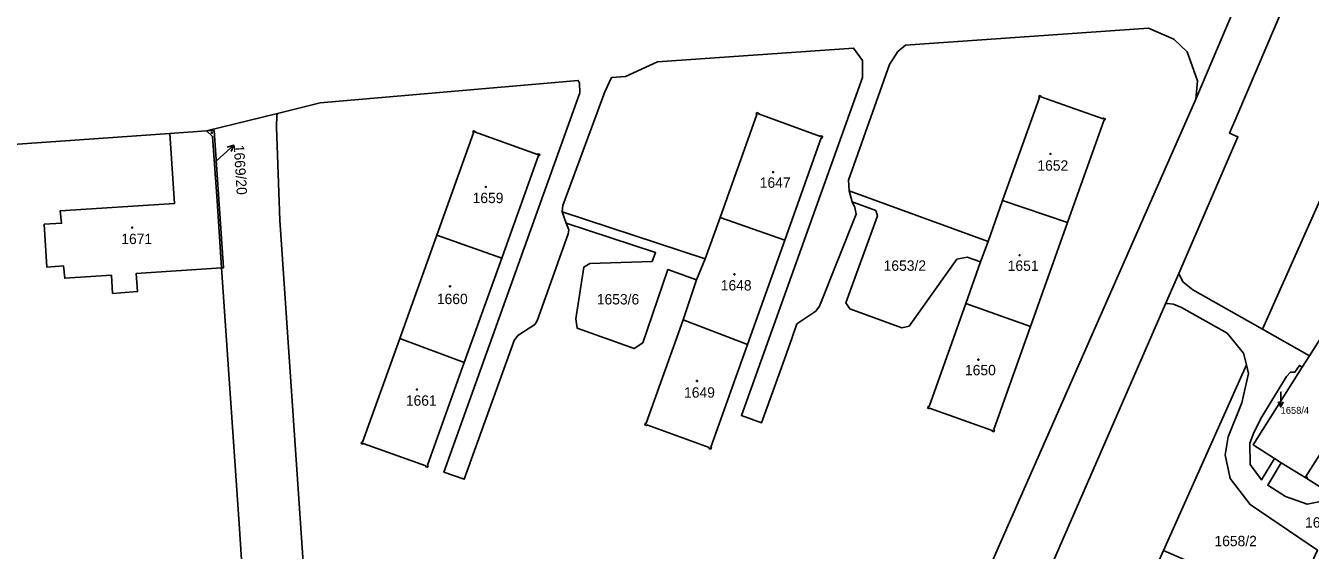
# Model space of a CAD drawing. Extents: x -596024 to -594475, y -1163820 to -1161957.
# Drawn here: x -595906.2 to -595695.5, y -1162174.7 to -1162088.6 of the extents above; entities that cross this region are included whole.
import ezdxf

# ---------------------------------------------------------------- set-up
doc = ezdxf.new("R2010")
doc.units = 0
for name, color, linetype in [('Level 1', 7, 'Continuous'), ('Level 3', 7, 'Continuous'), ('Level 4', 7, 'Continuous'), ('Level 5', 7, 'Continuous'), ('Level 57', 7, 'Continuous'), ('Level 60', 7, 'Continuous'), ('Vrstva 60', 7, 'Continuous')]:
    doc.layers.add(name, color=color, linetype=linetype)

msp = doc.modelspace()

# ---------------------------------------------------------------- linework, layer by layer
at = {"layer": 'Level 1'}
for points in [[(-595717.11, -1162129.24), (-595707.38, -1162106.85), (-595708.77, -1162106.24), (-595707.38, -1162103.08), (-595698.23, -1162081.48), (-595688.29, -1162059.74)], [(-595714.28, -1162100.65), (-595700.42, -1162067.92)], [(-595771.14, -1162115.69), (-595771.27, -1162113.95), (-595764.56, -1162094.98), (-595763.17, -1162092.83), (-595761.93, -1162091.77), (-595722.05, -1162089), (-595717.93, -1162090.8), (-595715.72, -1162092.87), (-595714.03, -1162097.63), (-595714.28, -1162100.65)], [(-595818.23, -1162119.16), (-595818.14, -1162118.08), (-595811.21, -1162099.45), (-595810.15, -1162097.11), (-595807.83, -1162096.95), (-595802.59, -1162094.55), (-595770.44, -1162092.27), (-595768.99, -1162094.33), (-595768.99, -1162097.09), (-595788.83, -1162152.53), (-595785.53, -1162153.74), (-595781.79, -1162143.32), (-595780.52, -1162139.77), (-595779.72, -1162137.52), (-595776.64, -1162135.41), (-595776.02, -1162134.62), (-595770.01, -1162119.51), (-595770.25, -1162118.41), (-595770.69, -1162117.52)], [(-595817.57, -1162120.97), (-595817.13, -1162122.09), (-595817.22, -1162122.76), (-595822.32, -1162137), (-595822.71, -1162137.61), (-595825.5, -1162139.41), (-595826.13, -1162140.24), (-595834.32, -1162163), (-595837.62, -1162161.82), (-595815.31, -1162099.6), (-595815.38, -1162098.03), (-595815.6, -1162097.58), (-595857.92, -1162101.27), (-595864.9, -1162102.99)], [(-595762.1, -1162212.98), (-595763.48, -1162212.38), (-595714.28, -1162100.65)], [(-595735.35, -1162120.91), (-595729.34, -1162104.02), (-595729.23, -1162104.06), (-595729.16, -1162103.86), (-595729.46, -1162103.75), (-595729.5, -1162103.87), (-595739.71, -1162100.28), (-595739.67, -1162100.17), (-595739.96, -1162100.07), (-595740.06, -1162100.35), (-595739.95, -1162100.39), (-595745.98, -1162117.26)], [(-595876.55, -1162105.86), (-595864.9, -1162102.99)], [(-595857.22, -1162230.69), (-595857.76, -1162222.73), (-595860.33, -1162182.22), (-595864.54, -1162120.48), (-595865.08, -1162105.24), (-595865.01, -1162103.26), (-595864.9, -1162102.99)], [(-595781.73, -1162123.77), (-595775.74, -1162107.01), (-595775.62, -1162107.05), (-595775.52, -1162106.76), (-595775.82, -1162106.65), (-595775.86, -1162106.76), (-595786.04, -1162103.07), (-595786, -1162102.96), (-595786.3, -1162102.85), (-595786.41, -1162103.15), (-595786.3, -1162103.19), (-595792.33, -1162120.04)], [(-595882.59, -1162106.28), (-595876.55, -1162105.86)], [(-595874.09, -1162128.33), (-595873.77, -1162128.31), (-595875.32, -1162105.8), (-595876.55, -1162105.86)], [(-595876.55, -1162105.86), (-595875.56, -1162106.75), (-595874.84, -1162117.32), (-595874.09, -1162128.33)], [(-595838.78, -1162122.95), (-595832.76, -1162106.15), (-595832.87, -1162106.11), (-595832.77, -1162105.83), (-595832.55, -1162105.91), (-595832.59, -1162106.02), (-595822.25, -1162109.72), (-595822.21, -1162109.61), (-595821.92, -1162109.71), (-595822, -1162109.93), (-595822.11, -1162109.89), (-595828.15, -1162126.74)], [(-596024.42, -1162116.29), (-595996.33, -1162114.29), (-595936.43, -1162110.06), (-595882.59, -1162106.28)], [(-595874.09, -1162128.33), (-595888.1, -1162129.23), (-595887.88, -1162132.22), (-595891.98, -1162132.51), (-595892.16, -1162129.53), (-595899.83, -1162130.04), (-595900.02, -1162128.02), (-595902.77, -1162128.19), (-595903.18, -1162121.18), (-595900.35, -1162121), (-595900.56, -1162118.96), (-595881.79, -1162117.76), (-595882.59, -1162106.28)], [(-595651.51, -1162132.01), (-595692.37, -1162113.74), (-595703.38, -1162138.38)], [(-595770.69, -1162117.52), (-595771.14, -1162115.69)], [(-595748.37, -1162124.02), (-595771.14, -1162115.69)], [(-595770.69, -1162117.52), (-595766.79, -1162118.94), (-595766.53, -1162119.77), (-595771.71, -1162134.07), (-595771.02, -1162135.07), (-595762.53, -1162138.18), (-595761.3, -1162137.88), (-595753.5, -1162126.91), (-595751.79, -1162126.55), (-595749.62, -1162127.34)], [(-595745.98, -1162117.26), (-595748.37, -1162124.02)], [(-595735.35, -1162120.91), (-595745.98, -1162117.26)], [(-595818.23, -1162119.16), (-595817.57, -1162120.97)], [(-595818.23, -1162119.16), (-595794.8, -1162126.86)], [(-595796.18, -1162130.3), (-595800.89, -1162128.61), (-595804.98, -1162140.61), (-595806.44, -1162141.58), (-595815.76, -1162138.24), (-595815.98, -1162136.67), (-595814.7, -1162128.21), (-595813.7, -1162127.6), (-595803.47, -1162127.28), (-595802.92, -1162125.83), (-595817.57, -1162120.97)], [(-595792.33, -1162120.04), (-595794.8, -1162126.86)], [(-595792.33, -1162120.04), (-595781.73, -1162123.77)], [(-595741.42, -1162137.96), (-595735.35, -1162120.91)], [(-595838.78, -1162122.95), (-595844.87, -1162139.91)], [(-595828.15, -1162126.74), (-595838.78, -1162122.95)], [(-595787.85, -1162140.89), (-595781.73, -1162123.77)], [(-595749.62, -1162127.34), (-595748.37, -1162124.02)], [(-595834.29, -1162143.87), (-595828.15, -1162126.74)], [(-595796.18, -1162130.3), (-595794.8, -1162126.86)], [(-595874.09, -1162128.33), (-595871.23, -1162170.34), (-595868.05, -1162218.83), (-595867.1, -1162233)], [(-595749.62, -1162127.34), (-595752.02, -1162134.17)], [(-595719.28, -1162134.23), (-595717.11, -1162129.24)], [(-595717.11, -1162129.24), (-595716.45, -1162130.6), (-595714.77, -1162131.95), (-595703.38, -1162138.38)], [(-595677.47, -1162133.37), (-595686.23, -1162127.88), (-595695.66, -1162142.76)], [(-595796.18, -1162130.3), (-595798.37, -1162136.87)], [(-595752.02, -1162134.17), (-595758.06, -1162151.07), (-595758.17, -1162151.03), (-595758.28, -1162151.33), (-595758, -1162151.43), (-595757.96, -1162151.32), (-595747.68, -1162154.99), (-595747.72, -1162155.11), (-595747.43, -1162155.21), (-595747.32, -1162154.91), (-595747.44, -1162154.87), (-595741.42, -1162137.96)], [(-595755.16, -1162216.01), (-595739.48, -1162180.64), (-595719.28, -1162134.23)], [(-595752.02, -1162134.17), (-595741.42, -1162137.96)], [(-595719.28, -1162134.23), (-595719.02, -1162134.18), (-595717.94, -1162134.26), (-595716.63, -1162134.83), (-595709.17, -1162139.04), (-595706.47, -1162142.32), (-595706, -1162144.24)], [(-595798.37, -1162136.87), (-595804.45, -1162153.83), (-595804.56, -1162153.79), (-595804.67, -1162154.09), (-595804.37, -1162154.2), (-595804.33, -1162154.09), (-595794.12, -1162157.82), (-595794.16, -1162157.94), (-595793.85, -1162158.05), (-595793.75, -1162157.76), (-595793.86, -1162157.72), (-595787.85, -1162140.89)], [(-595787.85, -1162140.89), (-595798.37, -1162136.87)], [(-595834.29, -1162143.87), (-595840.32, -1162160.72), (-595840.21, -1162160.76), (-595840.31, -1162161.04), (-595840.64, -1162160.92), (-595840.6, -1162160.81), (-595850.85, -1162157.14), (-595850.89, -1162157.25), (-595851.18, -1162157.15), (-595851.08, -1162156.87), (-595850.97, -1162156.91), (-595844.87, -1162139.91)], [(-595844.87, -1162139.91), (-595834.29, -1162143.87)], [(-595695.66, -1162142.76), (-595703.38, -1162138.38)], [(-595696.84, -1162144.63), (-595695.66, -1162142.76)], [(-595706, -1162144.24), (-595719.62, -1162174.71)], [(-595706, -1162144.24), (-595705.65, -1162145.68), (-595706.74, -1162150.45), (-595709, -1162156.03), (-595709.47, -1162159.02), (-595708.67, -1162162.88), (-595705.41, -1162167.16), (-595694.35, -1162174.62)], [(-595701.37, -1162159.6), (-595703.52, -1162163.12), (-595705.38, -1162160.61), (-595705.42, -1162157.09), (-595704.83, -1162155.48), (-595703.61, -1162153.06), (-595699.43, -1162146.13), (-595698.77, -1162145.44), (-595698.04, -1162145.46), (-595697.29, -1162144.34), (-595696.84, -1162144.63)], [(-595696.84, -1162144.63), (-595704.88, -1162157.34), (-595701.37, -1162159.6)], [(-595682.49, -1162158.77), (-595685.54, -1162156.73), (-595690.48, -1162164.41), (-595693.05, -1162166.47), (-595696.06, -1162167.08), (-595699.6, -1162165.82), (-595702.49, -1162163.98), (-595700.28, -1162160.29)], [(-595691.58, -1162155.73), (-595688.88, -1162157.43), (-595693.39, -1162164.58), (-595696.09, -1162162.88)], [(-595701.37, -1162159.6), (-595700.28, -1162160.29)], [(-595700.28, -1162160.29), (-595696.09, -1162162.88)]]:
    msp.add_lwpolyline(points, dxfattribs=at)
at = {"layer": 'Level 3'}
msp.add_lwpolyline([(-595696.09, -1162162.88), (-595695.98, -1162162.71), (-595696.24, -1162162.55), (-595691.95, -1162155.76), (-595691.7, -1162155.92), (-595691.58, -1162155.73)], dxfattribs=at)
at = {"layer": 'Level 5'}
for centre, radius in [((-595875.69, -1162106.18), 0.09), ((-595875.69, -1162106.18), 0.0521), ((-595738.14, -1162109.63), 0.09), ((-595738.14, -1162109.63), 0.0521), ((-595783.64, -1162112.63), 0.09), ((-595783.64, -1162112.63), 0.0521), ((-595830.75, -1162115.05), 0.09), ((-595830.75, -1162115.05), 0.0521), ((-595888.76, -1162121.72), 0.09), ((-595888.76, -1162121.72), 0.0521), ((-595743.2, -1162126.26), 0.09), ((-595743.2, -1162126.26), 0.0521), ((-595789.98, -1162129.39), 0.09), ((-595789.98, -1162129.39), 0.0521), ((-595836.63, -1162131.35), 0.09), ((-595836.63, -1162131.35), 0.0521), ((-595749.97, -1162143.39), 0.09), ((-595749.97, -1162143.39), 0.0521), ((-595842.05, -1162148.29), 0.09), ((-595842.05, -1162148.29), 0.0521), ((-595796.12, -1162146.88), 0.09), ((-595796.12, -1162146.88), 0.0521)]:
    msp.add_circle(centre, radius, dxfattribs=at)
at = {"layer": 'Level 57'}
for p, q in [((-595874.31, -1162110.23), (-595872.11, -1162108.19)), ((-595875.1, -1162110.95), (-595874.31, -1162110.23)), ((-595700.34, -1162148.69), (-595700.38, -1162151.13))]:
    msp.add_line(p, q, dxfattribs=at)
for points in [[(-595873.18, -1162108.5), (-595872.11, -1162108.19), (-595872.51, -1162109.24)], [(-595699.96, -1162150.32), (-595700.38, -1162151.13), (-595700.77, -1162150.31)]]:
    msp.add_lwpolyline(points, dxfattribs=at)
at = {"layer": 'Level 60'}
for points in [[(-595692.37, -1162113.74), (-595703.38, -1162138.38), (-595714.77, -1162131.95), (-595716.45, -1162130.6), (-595717.11, -1162129.24), (-595707.38, -1162106.85), (-595708.77, -1162106.24), (-595707.38, -1162103.08), (-595698.23, -1162081.48), (-595688.29, -1162059.74)], [(-595740.06, -1162100.35), (-595739.95, -1162100.39), (-595745.98, -1162117.26), (-595748.37, -1162124.02), (-595771.14, -1162115.69), (-595771.27, -1162113.95), (-595764.56, -1162094.98), (-595763.17, -1162092.83), (-595761.93, -1162091.77), (-595722.05, -1162089), (-595717.93, -1162090.8), (-595715.72, -1162092.87), (-595714.03, -1162097.63), (-595714.28, -1162100.65), (-595763.48, -1162212.38)], [(-595865.08, -1162105.24), (-595865.01, -1162103.26), (-595864.9, -1162102.99), (-595857.92, -1162101.27), (-595815.6, -1162097.58), (-595815.38, -1162098.03), (-595815.31, -1162099.6), (-595837.62, -1162161.82), (-595834.32, -1162163), (-595826.13, -1162140.24), (-595825.5, -1162139.41), (-595822.71, -1162137.61), (-595822.32, -1162137), (-595817.22, -1162122.76), (-595817.13, -1162122.09), (-595817.57, -1162120.97), (-595802.92, -1162125.83), (-595803.47, -1162127.28), (-595813.7, -1162127.6), (-595814.7, -1162128.21), (-595815.98, -1162136.67), (-595815.76, -1162138.24), (-595806.44, -1162141.58), (-595804.98, -1162140.61), (-595800.89, -1162128.61), (-595796.18, -1162130.3), (-595798.37, -1162136.87), (-595804.45, -1162153.83), (-595804.56, -1162153.79), (-595804.67, -1162154.09), (-595804.37, -1162154.2), (-595804.33, -1162154.09), (-595794.12, -1162157.82), (-595794.16, -1162157.94), (-595793.85, -1162158.05), (-595793.75, -1162157.76), (-595793.86, -1162157.72), (-595787.85, -1162140.89), (-595781.73, -1162123.77), (-595775.74, -1162107.01), (-595775.62, -1162107.05), (-595775.52, -1162106.76), (-595775.82, -1162106.65), (-595775.86, -1162106.76), (-595786.04, -1162103.07), (-595786, -1162102.96), (-595786.3, -1162102.85), (-595786.41, -1162103.15), (-595786.3, -1162103.19), (-595792.33, -1162120.04), (-595794.8, -1162126.86), (-595818.23, -1162119.16), (-595818.14, -1162118.08), (-595811.21, -1162099.45), (-595810.15, -1162097.11), (-595807.83, -1162096.95), (-595802.59, -1162094.55), (-595770.44, -1162092.27), (-595768.99, -1162094.33), (-595768.99, -1162097.09), (-595788.83, -1162152.53), (-595785.53, -1162153.74), (-595781.79, -1162143.32), (-595780.52, -1162139.77), (-595779.72, -1162137.52), (-595776.64, -1162135.41), (-595776.02, -1162134.62), (-595770.01, -1162119.51), (-595770.25, -1162118.41), (-595770.69, -1162117.52), (-595766.79, -1162118.94), (-595766.53, -1162119.77), (-595771.71, -1162134.07), (-595771.02, -1162135.07), (-595762.53, -1162138.18), (-595761.3, -1162137.88), (-595753.5, -1162126.91), (-595751.79, -1162126.55), (-595749.62, -1162127.34), (-595752.02, -1162134.17), (-595758.06, -1162151.07), (-595758.17, -1162151.03), (-595758.28, -1162151.33), (-595758, -1162151.43), (-595757.96, -1162151.32), (-595747.68, -1162154.99), (-595747.72, -1162155.11), (-595747.43, -1162155.21), (-595747.32, -1162154.91), (-595747.44, -1162154.87), (-595741.42, -1162137.96), (-595735.35, -1162120.91), (-595729.34, -1162104.02), (-595729.23, -1162104.06), (-595729.16, -1162103.86), (-595729.46, -1162103.75), (-595729.5, -1162103.87), (-595739.71, -1162100.28), (-595739.67, -1162100.17), (-595739.96, -1162100.07), (-595740.06, -1162100.35)], [(-595868.05, -1162218.83), (-595871.23, -1162170.34), (-595874.09, -1162128.33), (-595873.77, -1162128.31), (-595875.32, -1162105.8), (-595876.55, -1162105.86), (-595864.9, -1162102.99), (-595865.01, -1162103.26), (-595865.08, -1162105.24), (-595864.54, -1162120.48), (-595860.33, -1162182.22)], [(-595860.33, -1162182.22), (-595864.54, -1162120.48), (-595865.08, -1162105.24)], [(-595686.23, -1162127.88), (-595695.66, -1162142.76), (-595703.38, -1162138.38), (-595692.37, -1162113.74)], [(-595694.35, -1162174.62), (-595705.41, -1162167.16), (-595708.67, -1162162.88), (-595709.47, -1162159.02), (-595709, -1162156.03), (-595706.74, -1162150.45), (-595705.65, -1162145.68), (-595706, -1162144.24), (-595706.47, -1162142.32), (-595709.17, -1162139.04), (-595716.63, -1162134.83), (-595717.94, -1162134.26), (-595719.02, -1162134.18), (-595719.28, -1162134.23), (-595717.11, -1162129.24), (-595716.45, -1162130.6), (-595714.77, -1162131.95), (-595703.38, -1162138.38), (-595695.66, -1162142.76), (-595696.84, -1162144.63), (-595697.29, -1162144.34), (-595698.04, -1162145.46), (-595698.77, -1162145.44), (-595699.43, -1162146.13), (-595703.61, -1162153.06), (-595704.83, -1162155.48), (-595705.42, -1162157.09), (-595705.38, -1162160.61), (-595703.52, -1162163.12), (-595701.37, -1162159.6), (-595700.28, -1162160.29), (-595702.49, -1162163.98), (-595699.6, -1162165.82), (-595696.06, -1162167.08), (-595693.05, -1162166.47)], [(-595755.16, -1162216.01), (-595739.48, -1162180.64), (-595719.28, -1162134.23), (-595719.02, -1162134.18), (-595717.94, -1162134.26), (-595716.63, -1162134.83), (-595709.17, -1162139.04), (-595706.47, -1162142.32), (-595706, -1162144.24), (-595719.62, -1162174.71), (-595727.53, -1162192.23), (-595730.28, -1162190.99), (-595731.66, -1162194.09), (-595745.18, -1162225.22), (-595745.46, -1162225.1), (-595752.22, -1162221.68)], [(-595693.05, -1162166.47), (-595696.06, -1162167.08), (-595699.6, -1162165.82), (-595702.49, -1162163.98), (-595700.28, -1162160.29), (-595696.09, -1162162.88), (-595693.39, -1162164.58)]]:
    msp.add_lwpolyline(points, dxfattribs=at)
for points in [[(-595729.23, -1162104.06), (-595729.34, -1162104.02), (-595735.35, -1162120.91), (-595745.98, -1162117.26), (-595739.95, -1162100.39), (-595740.06, -1162100.35), (-595739.96, -1162100.07), (-595739.67, -1162100.17), (-595739.71, -1162100.28), (-595729.5, -1162103.87), (-595729.46, -1162103.75), (-595729.16, -1162103.86)], [(-595775.62, -1162107.05), (-595775.74, -1162107.01), (-595781.73, -1162123.77), (-595792.33, -1162120.04), (-595786.3, -1162103.19), (-595786.41, -1162103.15), (-595786.3, -1162102.85), (-595786, -1162102.96), (-595786.04, -1162103.07), (-595775.86, -1162106.76), (-595775.82, -1162106.65), (-595775.52, -1162106.76)], [(-595891.98, -1162132.51), (-595892.16, -1162129.53), (-595899.83, -1162130.04), (-595900.02, -1162128.02), (-595902.77, -1162128.19), (-595903.18, -1162121.18), (-595900.35, -1162121), (-595900.56, -1162118.96), (-595881.79, -1162117.76), (-595882.59, -1162106.28), (-595876.55, -1162105.86), (-595875.56, -1162106.75), (-595874.84, -1162117.32), (-595874.09, -1162128.33), (-595888.1, -1162129.23), (-595887.88, -1162132.22)], [(-595873.77, -1162128.31), (-595874.09, -1162128.33), (-595874.84, -1162117.32), (-595875.56, -1162106.75), (-595876.55, -1162105.86), (-595875.32, -1162105.8)], [(-595832.55, -1162105.91), (-595832.77, -1162105.83), (-595832.87, -1162106.11), (-595832.76, -1162106.15), (-595838.78, -1162122.95), (-595844.87, -1162139.91), (-595850.97, -1162156.91), (-595851.08, -1162156.87), (-595851.18, -1162157.15), (-595850.89, -1162157.25), (-595850.85, -1162157.14), (-595840.6, -1162160.81), (-595840.64, -1162160.92), (-595840.31, -1162161.04), (-595840.21, -1162160.76), (-595840.32, -1162160.72), (-595834.29, -1162143.87), (-595828.15, -1162126.74), (-595822.11, -1162109.89), (-595822, -1162109.93), (-595821.92, -1162109.71), (-595822.21, -1162109.61), (-595822.25, -1162109.72), (-595832.59, -1162106.02)], [(-595832.77, -1162105.83), (-595832.55, -1162105.91), (-595832.59, -1162106.02), (-595822.25, -1162109.72), (-595822.21, -1162109.61), (-595821.92, -1162109.71), (-595822, -1162109.93), (-595822.11, -1162109.89), (-595828.15, -1162126.74), (-595838.78, -1162122.95), (-595832.76, -1162106.15), (-595832.87, -1162106.11)], [(-595770.69, -1162117.52), (-595771.14, -1162115.69), (-595748.37, -1162124.02), (-595749.62, -1162127.34), (-595751.79, -1162126.55), (-595753.5, -1162126.91), (-595761.3, -1162137.88), (-595762.53, -1162138.18), (-595771.02, -1162135.07), (-595771.71, -1162134.07), (-595766.53, -1162119.77), (-595766.79, -1162118.94)], [(-595749.62, -1162127.34), (-595748.37, -1162124.02), (-595745.98, -1162117.26), (-595735.35, -1162120.91), (-595741.42, -1162137.96), (-595752.02, -1162134.17)], [(-595817.57, -1162120.97), (-595818.23, -1162119.16), (-595794.8, -1162126.86), (-595796.18, -1162130.3), (-595800.89, -1162128.61), (-595804.98, -1162140.61), (-595806.44, -1162141.58), (-595815.76, -1162138.24), (-595815.98, -1162136.67), (-595814.7, -1162128.21), (-595813.7, -1162127.6), (-595803.47, -1162127.28), (-595802.92, -1162125.83)], [(-595796.18, -1162130.3), (-595794.8, -1162126.86), (-595792.33, -1162120.04), (-595781.73, -1162123.77), (-595787.85, -1162140.89), (-595798.37, -1162136.87)], [(-595838.78, -1162122.95), (-595828.15, -1162126.74), (-595834.29, -1162143.87), (-595844.87, -1162139.91)], [(-595686.23, -1162127.88), (-595677.47, -1162133.37), (-595674.77, -1162135.07), (-595679.32, -1162142.28), (-595682.02, -1162140.58), (-595682.27, -1162140.42), (-595691.83, -1162155.57), (-595691.58, -1162155.73), (-595688.88, -1162157.43), (-595693.39, -1162164.58), (-595696.09, -1162162.88), (-595700.28, -1162160.29), (-595701.37, -1162159.6), (-595704.88, -1162157.34), (-595696.84, -1162144.63), (-595695.66, -1162142.76)], [(-595747.72, -1162155.11), (-595747.68, -1162154.99), (-595757.96, -1162151.32), (-595758, -1162151.43), (-595758.28, -1162151.33), (-595758.17, -1162151.03), (-595758.06, -1162151.07), (-595752.02, -1162134.17), (-595741.42, -1162137.96), (-595747.44, -1162154.87), (-595747.32, -1162154.91), (-595747.43, -1162155.21)], [(-595794.16, -1162157.94), (-595794.12, -1162157.82), (-595804.33, -1162154.09), (-595804.37, -1162154.2), (-595804.67, -1162154.09), (-595804.56, -1162153.79), (-595804.45, -1162153.83), (-595798.37, -1162136.87), (-595787.85, -1162140.89), (-595793.86, -1162157.72), (-595793.75, -1162157.76), (-595793.85, -1162158.05)], [(-595844.87, -1162139.91), (-595834.29, -1162143.87), (-595840.32, -1162160.72), (-595840.21, -1162160.76), (-595840.31, -1162161.04), (-595840.64, -1162160.92), (-595840.6, -1162160.81), (-595850.85, -1162157.14), (-595850.89, -1162157.25), (-595851.18, -1162157.15), (-595851.08, -1162156.87), (-595850.97, -1162156.91)], [(-595676.18, -1162186.39), (-595678.68, -1162192.78), (-595711.16, -1162178.38), (-595719.62, -1162174.71), (-595706, -1162144.24), (-595705.65, -1162145.68), (-595706.74, -1162150.45), (-595709, -1162156.03), (-595709.47, -1162159.02), (-595708.67, -1162162.88), (-595705.41, -1162167.16), (-595694.35, -1162174.62), (-595695.27, -1162176.64), (-595684.44, -1162181.57), (-595684.84, -1162182.49), (-595680.04, -1162184.66)], [(-595696.84, -1162144.63), (-595704.88, -1162157.34), (-595701.37, -1162159.6), (-595703.52, -1162163.12), (-595705.38, -1162160.61), (-595705.42, -1162157.09), (-595704.83, -1162155.48), (-595703.61, -1162153.06), (-595699.43, -1162146.13), (-595698.77, -1162145.44), (-595698.04, -1162145.46), (-595697.29, -1162144.34)]]:
    msp.add_lwpolyline(points, close=True, dxfattribs=at)
at = {"layer": 'Vrstva 60'}
msp.add_lwpolyline([(-595642.93, -1161956.88), (-595651.68, -1161956.88), (-595700.42, -1162067.92), (-595714.28, -1162100.65), (-595763.48, -1162212.38), (-595762.1, -1162212.98), (-595755.16, -1162216.01), (-595739.48, -1162180.64), (-595719.28, -1162134.23), (-595717.11, -1162129.24), (-595707.38, -1162106.85), (-595708.77, -1162106.24), (-595707.38, -1162103.08), (-595698.23, -1162081.48), (-595688.29, -1162059.74), (-595682.95, -1162047.47), (-595655.76, -1161985.63), (-595650.46, -1161973.92)], close=True, dxfattribs=at)
for points in [[(-595936.43, -1162110.06), (-595882.59, -1162106.28), (-595876.55, -1162105.86), (-595864.9, -1162102.99), (-595857.92, -1162101.27), (-595815.6, -1162097.58), (-595815.38, -1162098.03), (-595815.31, -1162099.6), (-595837.62, -1162161.82), (-595834.32, -1162163), (-595826.13, -1162140.24), (-595825.5, -1162139.41), (-595822.71, -1162137.61), (-595822.32, -1162137), (-595817.22, -1162122.76), (-595817.13, -1162122.09), (-595817.57, -1162120.97), (-595818.23, -1162119.16), (-595818.14, -1162118.08), (-595811.21, -1162099.45), (-595810.15, -1162097.11), (-595807.83, -1162096.95), (-595802.59, -1162094.55), (-595770.44, -1162092.27), (-595768.99, -1162094.33), (-595768.99, -1162097.09), (-595788.83, -1162152.53), (-595785.53, -1162153.74), (-595781.79, -1162143.32), (-595780.52, -1162139.77), (-595779.72, -1162137.52), (-595776.64, -1162135.41), (-595776.02, -1162134.62), (-595770.01, -1162119.51), (-595770.25, -1162118.41), (-595770.69, -1162117.52), (-595771.14, -1162115.69), (-595771.27, -1162113.95), (-595764.56, -1162094.98), (-595763.17, -1162092.83), (-595761.93, -1162091.77), (-595722.05, -1162089), (-595717.93, -1162090.8), (-595715.72, -1162092.87), (-595714.03, -1162097.63), (-595714.28, -1162100.65), (-595700.42, -1162067.92)], [(-595868.05, -1162218.83), (-595871.23, -1162170.34), (-595874.09, -1162128.33), (-595888.1, -1162129.23), (-595887.88, -1162132.22), (-595891.98, -1162132.51), (-595892.16, -1162129.53), (-595899.83, -1162130.04), (-595900.02, -1162128.02), (-595902.77, -1162128.19), (-595903.18, -1162121.18), (-595900.35, -1162121), (-595900.56, -1162118.96), (-595881.79, -1162117.76), (-595882.59, -1162106.28), (-595936.43, -1162110.06), (-595996.33, -1162114.29), (-596024.42, -1162116.29), (-596024.42, -1162249.95)]]:
    msp.add_lwpolyline(points, dxfattribs=at)

# ---------------------------------------------------------------- texts
at = {"layer": 'Level 4'}
msp.add_text('1669/20', height=0.1, rotation=273.6101, dxfattribs=at).set_placement((-595875.1, -1162110.95))
for s, height, p in [('1652', 1.7, (-595740.28, -1162112.38)), ('1647', 1.7, (-595785.82, -1162115.19)), ('1659', 1.7, (-595832.92, -1162117.7)), ('1671', 1.7, (-595890.54, -1162124.42)), ('1653/2', 1.7, (-595765.5, -1162128.81)), ('1651', 1.7, (-595745.15, -1162128.82)), ('1648', 1.7, (-595792.22, -1162132.04)), ('1660', 1.7, (-595838.78, -1162134.27)), ('1653/6', 1.7, (-595812.55, -1162134.33)), ('1650', 1.7, (-595752.16, -1162145.95)), ('1649', 1.7, (-595798.24, -1162149.62)), ('1661', 1.7, (-595843.87, -1162150.94)), ('1658/4', 0.1, (-595700.34, -1162148.69)), ('1658/3', 1.7, (-595696.38, -1162170.94)), ('1658/2', 1.7, (-595711.24, -1162173.99))]:
    msp.add_text(s, height=height, dxfattribs=at).set_placement(p)
at = {"layer": 'Level 57'}
msp.add_text('1669/20', height=1.7, rotation=273.6101, dxfattribs=at).set_placement((-595872.11, -1162108.19))
msp.add_text('1658/4', height=1.14, dxfattribs=at).set_placement((-595700.38, -1162152.27))

doc.saveas('drawing.dxf')
